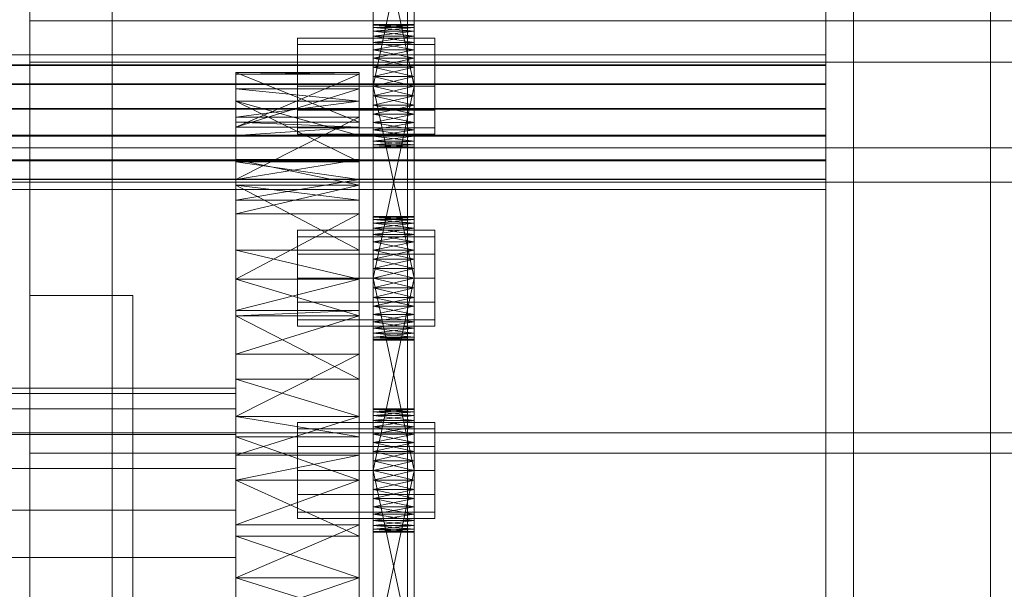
# Model space of a CAD drawing. Header units: millimetres. Extents: x -4395 to 65662, y -65530 to 6847.
# Tile 392 of 656: x 1398 to 1542, y -34623 to -34540. Entities that reach past the tile are written whole.
import ezdxf

# ---------------------------------------------------------------- set-up
doc = ezdxf.new("R2010")
doc.units = ezdxf.units.MM
doc.layers.add('frontal_C03', color=7, linetype='Continuous', lineweight=0)
doc.layers.add('frontal_secador', color=7, linetype='Continuous', lineweight=0)

msp = doc.modelspace()

# ---------------------------------------------------------------- linework, layer by layer
at = {"layer": 'frontal_C03'}
for p, q in [((1455, -35237.853), (1455, -32581.274)), ((1516, -35237.853), (1516, -32581.274)), ((1520, -32581.274), (1520, -35237.853)), ((1455, -32585.202), (1455, -35241.781)), ((1520, -35241.781), (1520, -32585.202)), ((1455, -35724.97), (1455, -33068.391)), ((1520, -33068.391), (1520, -35724.97)), ((1455, -33072.319), (1455, -35728.898)), ((1516, -33072.319), (1516, -35728.898)), ((1520, -35728.898), (1520, -33072.319)), ((1540, -35988), (1540, -33352.082)), ((1540, -35988), (1540, -34081.095)), ((1516, -34544.938), (-1476, -34544.938)), ((1516, -34544.965), (-1476, -34544.965)), ((1516, -34546.407), (1516, -34544.938)), ((1516, -34544.938), (1516, -34544.965)), ((1516, -34544.965), (1516, -34546.483)), ((1516, -34546.407), (-1476, -34546.407)), ((1516, -34546.483), (-1476, -34546.483)), ((1516, -34549.147), (1516, -34546.407)), ((1516, -34546.483), (1516, -34549.26)), ((1516, -34549.147), (-1476, -34549.147)), ((1516, -34549.26), (-1476, -34549.26)), ((1516, -34552.742), (1516, -34549.147)), ((1516, -34549.26), (1516, -34552.875)), ((1516, -34552.742), (-1476, -34552.742)), ((-1476, -34552.875), (1516, -34552.875)), ((1516, -34556.643), (1516, -34552.742)), ((1516, -34552.875), (1516, -34556.777)), ((1516, -34556.643), (-1476, -34556.643)), ((1516, -34556.777), (-1476, -34556.777)), ((1516, -34560.258), (1516, -34556.643)), ((1516, -34556.777), (1516, -34560.371)), ((1516, -34560.258), (-1476, -34560.258)), ((1516, -34560.371), (-1476, -34560.371)), ((1516, -34563.036), (1516, -34560.258)), ((1516, -34560.371), (1516, -34563.112)), ((1516, -34563.036), (-1476, -34563.036)), ((1516, -34563.112), (-1476, -34563.112)), ((1516, -34564.554), (1516, -34563.036)), ((1516, -34563.112), (1516, -34564.58)), ((1516, -34564.554), (-1476, -34564.554)), ((1516, -34564.58), (-1476, -34564.58)), ((1516, -34564.58), (1516, -34564.554))]:
    msp.add_line(p, q, dxfattribs=at)
at = {"layer": 'frontal_secador'}
for p, q in [((1400, -36000), (1400, -33000)), ((1400, -36000), (1400, -33075)), ((1400, -34600), (1400, -33075)), ((1400, -35940), (1400, -33075)), ((1400, -34650), (1400, -33075)), ((1400, -36000), (1400, -33250)), ((1400, -34540), (1400, -34505)), ((1412, -34540), (1412, -34505)), ((1450, -34552.281), (1450, -34513.481)), ((1456, -34513.481), (1456, -34552.281)), ((1450, -34515.136), (1450, -34552.281)), ((1456, -34552.281), (1456, -34515.136)), ((1450, -34552.281), (1450, -34517.414)), ((1456, -34517.414), (1456, -34552.281)), ((1450, -34549.5), (1450, -34520.092)), ((1450, -34552.281), (1450, -34520.092)), ((1456, -34520.092), (1456, -34549.5)), ((1456, -34520.092), (1456, -34552.281)), ((1450, -34521.5), (1450, -34549.5)), ((1456, -34549.5), (1450, -34521.5)), ((1456, -34521.5), (1450, -34549.5)), ((1456, -34549.5), (1456, -34521.5)), ((1400, -34540), (2200, -34540)), ((1400, -34546), (1400, -34540)), ((1400, -34540), (1412, -34540)), ((1400, -35140), (1400, -34540)), ((1412, -35140), (1412, -34540)), ((1450, -34540.611), (1450, -34540.5)), ((1456, -34540.611), (1450, -34540.5)), ((1456, -34540.5), (1450, -34540.5)), ((1456, -34540.5), (1450, -34540.611)), ((1450, -34540.611), (1450, -34541.481)), ((1450, -34540.941), (1450, -34540.611)), ((1450, -34540.611), (1450, -34543.136)), ((1456, -34540.941), (1450, -34540.611)), ((1456, -34540.611), (1450, -34540.611)), ((1456, -34540.611), (1450, -34540.941)), ((1450, -34541.481), (1450, -34540.941)), ((1456, -34541.481), (1450, -34540.941)), ((1456, -34540.941), (1450, -34540.941)), ((1456, -34540.941), (1450, -34541.481)), ((1450, -34541.481), (1450, -34543.136)), ((1450, -34542.219), (1450, -34541.481)), ((1450, -34545.414), (1450, -34541.481)), ((1450, -34580.281), (1450, -34541.481)), ((1456, -34542.219), (1450, -34541.481)), ((1456, -34541.481), (1450, -34541.481)), ((1456, -34541.481), (1450, -34542.219)), ((1456, -34540.611), (1456, -34540.5)), ((1456, -34541.481), (1456, -34540.611)), ((1456, -34540.611), (1456, -34540.941)), ((1456, -34543.136), (1456, -34540.611)), ((1456, -34540.941), (1456, -34541.481)), ((1456, -34543.136), (1456, -34541.481)), ((1456, -34541.481), (1456, -34542.219)), ((1456, -34541.481), (1456, -34545.414)), ((1456, -34541.481), (1456, -34580.281)), ((1439, -34543.438), (1439, -34542.5)), ((1459, -34542.5), (1439, -34542.5)), ((1450, -34543.136), (1450, -34542.219)), ((1456, -34543.136), (1450, -34542.219)), ((1456, -34542.219), (1450, -34542.219)), ((1456, -34542.219), (1450, -34543.136)), ((1450, -34543.136), (1450, -34545.414)), ((1450, -34544.21), (1450, -34543.136)), ((1450, -34543.136), (1450, -34548.092)), ((1450, -34543.136), (1450, -34580.281)), ((1456, -34544.21), (1450, -34543.136)), ((1456, -34543.136), (1450, -34543.136)), ((1456, -34543.136), (1450, -34544.21)), ((1456, -34542.219), (1456, -34543.136)), ((1456, -34545.414), (1456, -34543.136)), ((1456, -34543.136), (1456, -34544.21)), ((1456, -34548.092), (1456, -34543.136)), ((1456, -34580.281), (1456, -34543.136)), ((1459, -34543.438), (1459, -34542.5)), ((1439, -34546), (1439, -34543.438)), ((1459, -34543.438), (1439, -34543.438)), ((1450, -34545.414), (1450, -34544.21)), ((1456, -34545.414), (1450, -34544.21)), ((1456, -34544.21), (1450, -34544.21)), ((1456, -34544.21), (1450, -34545.414)), ((1456, -34544.21), (1456, -34545.414)), ((1459, -34546), (1459, -34543.438)), ((1400, -34546), (2200, -34546)), ((1400, -35134), (1400, -34546)), ((1439, -34549.5), (1439, -34546)), ((1459, -34546), (1439, -34546)), ((1450, -34545.414), (1450, -34548.092)), ((1450, -34546.719), (1450, -34545.414)), ((1450, -34580.281), (1450, -34545.414)), ((1456, -34546.719), (1450, -34545.414)), ((1456, -34545.414), (1450, -34545.414)), ((1456, -34545.414), (1450, -34546.719)), ((1456, -34548.092), (1456, -34545.414)), ((1456, -34545.414), (1456, -34546.719)), ((1456, -34545.414), (1456, -34580.281)), ((1459, -34549.5), (1459, -34546)), ((1430, -34554.744), (1430, -34547.5)), ((1430, -34547.5), (1430, -34547.765)), ((1448, -34554.744), (1430, -34547.5)), ((1448, -34547.5), (1430, -34547.5)), ((1448, -34547.5), (1430, -34547.765)), ((1448, -34547.765), (1448, -34547.5)), ((1448, -34547.5), (1448, -34554.744)), ((1450, -34548.092), (1450, -34546.719)), ((1456, -34548.092), (1450, -34546.719)), ((1456, -34546.719), (1450, -34546.719)), ((1456, -34546.719), (1450, -34548.092)), ((1456, -34546.719), (1456, -34548.092)), ((1430, -34547.765), (1430, -34554.744)), ((1430, -34547.765), (1430, -34555.473)), ((1448, -34547.765), (1430, -34547.765)), ((1448, -34547.765), (1430, -34555.473)), ((1448, -34554.744), (1448, -34547.765)), ((1448, -34555.473), (1448, -34547.765)), ((1450, -34577.5), (1450, -34548.092)), ((1450, -34548.092), (1450, -34549.5)), ((1450, -34580.281), (1450, -34548.092)), ((1456, -34549.5), (1450, -34548.092)), ((1456, -34548.092), (1450, -34548.092)), ((1456, -34548.092), (1450, -34549.5)), ((1456, -34548.092), (1456, -34577.5)), ((1456, -34549.5), (1456, -34548.092)), ((1456, -34548.092), (1456, -34580.281)), ((1430, -34549.876), (1430, -34560.514)), ((1430, -34551.709), (1430, -34549.876)), ((1430, -34549.876), (1430, -34555.473)), ((1448, -34551.709), (1430, -34549.876)), ((1448, -34549.876), (1430, -34549.876)), ((1448, -34549.876), (1430, -34555.473)), ((1439, -34549.5), (1439, -34553)), ((1439, -34549.5), (1459, -34549.5)), ((1448, -34560.514), (1448, -34549.876)), ((1448, -34549.876), (1448, -34551.709)), ((1448, -34555.473), (1448, -34549.876)), ((1450, -34549.5), (1450, -34577.5)), ((1456, -34577.5), (1450, -34549.5)), ((1456, -34549.5), (1450, -34549.5)), ((1456, -34549.5), (1450, -34577.5)), ((1450, -34552.281), (1450, -34549.5)), ((1450, -34549.5), (1450, -34550.908)), ((1456, -34549.5), (1450, -34550.908)), ((1456, -34550.908), (1450, -34549.5)), ((1456, -34577.5), (1456, -34549.5)), ((1456, -34549.5), (1456, -34552.281)), ((1456, -34550.908), (1456, -34549.5)), ((1459, -34553), (1459, -34549.5)), ((1430, -34560.514), (1430, -34551.709)), ((1430, -34556.683), (1430, -34551.709)), ((1430, -34551.709), (1430, -34554.046)), ((1448, -34560.514), (1430, -34551.709)), ((1448, -34551.709), (1430, -34551.709)), ((1448, -34556.683), (1430, -34551.709)), ((1448, -34551.709), (1430, -34554.046)), ((1448, -34551.709), (1448, -34560.514)), ((1448, -34554.046), (1448, -34551.709)), ((1448, -34551.709), (1448, -34556.683)), ((1450, -34550.908), (1450, -34552.281)), ((1456, -34550.908), (1450, -34550.908)), ((1456, -34550.908), (1450, -34552.281)), ((1456, -34552.281), (1450, -34550.908)), ((1456, -34552.281), (1456, -34550.908)), ((1439, -34553), (1439, -34555.562)), ((1459, -34553), (1439, -34553)), ((1450, -34554.79), (1450, -34552.281)), ((1450, -34552.281), (1450, -34553.586)), ((1450, -34556.781), (1450, -34552.281)), ((1450, -34558.5), (1450, -34552.281)), ((1456, -34552.281), (1450, -34552.281)), ((1456, -34552.281), (1450, -34553.586)), ((1456, -34553.586), (1450, -34552.281)), ((1456, -34552.281), (1456, -34554.79)), ((1456, -34553.586), (1456, -34552.281)), ((1456, -34552.281), (1456, -34556.781)), ((1456, -34552.281), (1456, -34558.5)), ((1459, -34553), (1459, -34555.562)), ((1430, -34554.046), (1430, -34556.683)), ((1430, -34554.046), (1430, -34563.11)), ((1448, -34554.046), (1430, -34554.046)), ((1448, -34554.046), (1430, -34563.11)), ((1430, -34555.473), (1430, -34554.744)), ((1448, -34555.473), (1430, -34554.744)), ((1448, -34554.744), (1430, -34554.744)), ((1448, -34556.683), (1448, -34554.046)), ((1448, -34563.11), (1448, -34554.046)), ((1448, -34554.744), (1448, -34555.473)), ((1450, -34553.586), (1450, -34554.79)), ((1456, -34553.586), (1450, -34553.586)), ((1456, -34553.586), (1450, -34554.79)), ((1456, -34554.79), (1450, -34553.586)), ((1450, -34556.781), (1450, -34554.79)), ((1450, -34554.79), (1450, -34555.864)), ((1456, -34554.79), (1450, -34554.79)), ((1456, -34554.79), (1450, -34555.864)), ((1456, -34555.864), (1450, -34554.79)), ((1456, -34554.79), (1456, -34553.586)), ((1456, -34554.79), (1456, -34556.781)), ((1456, -34555.864), (1456, -34554.79)), ((1430, -34555.473), (1430, -34560.514)), ((1430, -34555.473), (1430, -34563.11)), ((1430, -34555.473), (1430, -34556.683)), ((1430, -34577.639), (1430, -34555.473)), ((1448, -34555.473), (1430, -34555.473)), ((1448, -34555.473), (1430, -34556.683)), ((1439, -34555.562), (1439, -34556.5)), ((1459, -34555.562), (1439, -34555.562)), ((1448, -34560.514), (1448, -34555.473)), ((1448, -34563.11), (1448, -34555.473)), ((1448, -34556.683), (1448, -34555.473)), ((1448, -34555.473), (1448, -34577.639)), ((1450, -34555.864), (1450, -34556.781)), ((1456, -34555.864), (1450, -34555.864)), ((1456, -34555.864), (1450, -34556.781)), ((1456, -34556.781), (1450, -34555.864)), ((1456, -34556.781), (1456, -34555.864)), ((1459, -34555.562), (1459, -34556.5)), ((1430, -34563.11), (1430, -34556.683)), ((1448, -34556.683), (1430, -34556.683)), ((1459, -34556.5), (1439, -34556.5)), ((1448, -34556.683), (1448, -34563.11)), ((1450, -34558.059), (1450, -34556.781)), ((1450, -34556.781), (1450, -34557.519)), ((1450, -34558.5), (1450, -34556.781)), ((1456, -34556.781), (1450, -34556.781)), ((1456, -34556.781), (1450, -34557.519)), ((1456, -34557.519), (1450, -34556.781)), ((1450, -34557.519), (1450, -34558.059)), ((1456, -34557.519), (1450, -34557.519)), ((1456, -34557.519), (1450, -34558.059)), ((1456, -34558.059), (1450, -34557.519)), ((1456, -34556.781), (1456, -34558.059)), ((1456, -34557.519), (1456, -34556.781)), ((1456, -34556.781), (1456, -34558.5)), ((1456, -34558.059), (1456, -34557.519)), ((1325, -34558.5), (2125, -34558.5)), ((1450, -34558.5), (1450, -34558.059)), ((1450, -34558.059), (1450, -34558.389)), ((1456, -34558.059), (1450, -34558.059)), ((1456, -34558.059), (1450, -34558.389)), ((1456, -34558.389), (1450, -34558.059)), ((1450, -34558.389), (1450, -34558.5)), ((1456, -34558.389), (1450, -34558.389)), ((1456, -34558.389), (1450, -34558.5)), ((1456, -34558.5), (1450, -34558.389)), ((1456, -34558.5), (1450, -34558.5)), ((1456, -34558.059), (1456, -34558.5)), ((1456, -34558.389), (1456, -34558.059)), ((1456, -34558.5), (1456, -34558.389)), ((1430, -34560.173), (1430, -34573.428)), ((1430, -34563.925), (1430, -34560.173)), ((1430, -34560.173), (1430, -34563.11)), ((1448, -34563.925), (1430, -34560.173)), ((1448, -34560.173), (1430, -34560.173)), ((1448, -34560.173), (1430, -34563.11)), ((1430, -34563.11), (1430, -34560.514)), ((1448, -34563.11), (1430, -34560.514)), ((1448, -34560.514), (1430, -34560.514)), ((1448, -34573.428), (1448, -34560.173)), ((1448, -34560.173), (1448, -34563.925)), ((1448, -34563.11), (1448, -34560.173)), ((1448, -34560.514), (1448, -34563.11)), ((1430, -34563.11), (1430, -34573.428)), ((1430, -34563.11), (1430, -34577.639)), ((1430, -34563.11), (1430, -34566.141)), ((1430, -34563.11), (1430, -34597.635)), ((1430, -34563.11), (1430, -34645.858)), ((1448, -34563.11), (1430, -34563.11)), ((1448, -34563.11), (1430, -34566.141)), ((1448, -34573.428), (1448, -34563.11)), ((1448, -34577.639), (1448, -34563.11)), ((1448, -34566.141), (1448, -34563.11)), ((1448, -34597.635), (1448, -34563.11)), ((1448, -34645.858), (1448, -34563.11)), ((1325, -34563.5), (2125, -34563.5)), ((1430, -34573.428), (1430, -34563.925)), ((1430, -34566.141), (1430, -34563.925)), ((1430, -34563.925), (1430, -34568.105)), ((1448, -34573.428), (1430, -34563.925)), ((1448, -34563.925), (1430, -34563.925)), ((1448, -34566.141), (1430, -34563.925)), ((1448, -34563.925), (1430, -34568.105)), ((1448, -34563.925), (1448, -34573.428)), ((1448, -34568.105), (1448, -34563.925)), ((1448, -34563.925), (1448, -34566.141)), ((1430, -34568.105), (1430, -34566.141)), ((1430, -34577.639), (1430, -34566.141)), ((1448, -34566.141), (1430, -34566.141)), ((1448, -34566.141), (1448, -34568.105)), ((1448, -34566.141), (1448, -34577.639)), ((1430, -34568.105), (1430, -34577.639)), ((1448, -34568.105), (1430, -34568.105)), ((1448, -34568.105), (1430, -34577.639)), ((1448, -34577.639), (1448, -34568.105)), ((1450, -34568.611), (1450, -34568.5)), ((1456, -34568.611), (1450, -34568.5)), ((1456, -34568.5), (1450, -34568.5)), ((1456, -34568.5), (1450, -34568.611)), ((1450, -34568.611), (1450, -34569.481)), ((1450, -34568.941), (1450, -34568.611)), ((1450, -34568.611), (1450, -34571.136)), ((1456, -34568.941), (1450, -34568.611)), ((1456, -34568.611), (1450, -34568.611)), ((1456, -34568.611), (1450, -34568.941)), ((1450, -34569.481), (1450, -34568.941)), ((1456, -34569.481), (1450, -34568.941)), ((1456, -34568.941), (1450, -34568.941)), ((1456, -34568.941), (1450, -34569.481)), ((1456, -34568.611), (1456, -34568.5)), ((1456, -34569.481), (1456, -34568.611)), ((1456, -34568.611), (1456, -34568.941)), ((1456, -34571.136), (1456, -34568.611)), ((1456, -34568.941), (1456, -34569.481)), ((1439, -34571.438), (1439, -34570.5)), ((1459, -34570.5), (1439, -34570.5)), ((1450, -34569.481), (1450, -34571.136)), ((1450, -34570.219), (1450, -34569.481)), ((1450, -34573.414), (1450, -34569.481)), ((1450, -34608.281), (1450, -34569.481)), ((1456, -34570.219), (1450, -34569.481)), ((1456, -34569.481), (1450, -34569.481)), ((1456, -34569.481), (1450, -34570.219)), ((1450, -34571.136), (1450, -34570.219)), ((1456, -34571.136), (1450, -34570.219)), ((1456, -34570.219), (1450, -34570.219)), ((1456, -34570.219), (1450, -34571.136)), ((1456, -34571.136), (1456, -34569.481)), ((1456, -34569.481), (1456, -34570.219)), ((1456, -34569.481), (1456, -34573.414)), ((1456, -34569.481), (1456, -34608.281)), ((1456, -34570.219), (1456, -34571.136)), ((1459, -34571.438), (1459, -34570.5)), ((1439, -34574), (1439, -34571.438)), ((1459, -34571.438), (1439, -34571.438)), ((1450, -34571.136), (1450, -34573.414)), ((1450, -34572.21), (1450, -34571.136)), ((1450, -34571.136), (1450, -34576.092)), ((1450, -34571.136), (1450, -34608.281)), ((1456, -34572.21), (1450, -34571.136)), ((1456, -34571.136), (1450, -34571.136)), ((1456, -34571.136), (1450, -34572.21)), ((1456, -34573.414), (1456, -34571.136)), ((1456, -34571.136), (1456, -34572.21)), ((1456, -34576.092), (1456, -34571.136)), ((1456, -34608.281), (1456, -34571.136)), ((1459, -34574), (1459, -34571.438)), ((1430, -34577.639), (1430, -34573.428)), ((1448, -34577.639), (1430, -34573.428)), ((1448, -34573.428), (1430, -34573.428)), ((1448, -34573.428), (1448, -34577.639)), ((1450, -34573.414), (1450, -34572.21)), ((1456, -34573.414), (1450, -34572.21)), ((1456, -34572.21), (1450, -34572.21)), ((1456, -34572.21), (1450, -34573.414)), ((1450, -34573.414), (1450, -34576.092)), ((1450, -34574.719), (1450, -34573.414)), ((1450, -34608.281), (1450, -34573.414)), ((1456, -34574.719), (1450, -34573.414)), ((1456, -34573.414), (1450, -34573.414)), ((1456, -34573.414), (1450, -34574.719)), ((1456, -34572.21), (1456, -34573.414)), ((1456, -34576.092), (1456, -34573.414)), ((1456, -34573.414), (1456, -34574.719)), ((1456, -34573.414), (1456, -34608.281)), ((1439, -34577.5), (1439, -34574)), ((1459, -34574), (1439, -34574)), ((1450, -34576.092), (1450, -34574.719)), ((1456, -34576.092), (1450, -34574.719)), ((1456, -34574.719), (1450, -34574.719)), ((1456, -34574.719), (1450, -34576.092)), ((1456, -34574.719), (1456, -34576.092)), ((1459, -34577.5), (1459, -34574)), ((1450, -34605.5), (1450, -34576.092)), ((1450, -34576.092), (1450, -34577.5)), ((1450, -34608.281), (1450, -34576.092)), ((1456, -34577.5), (1450, -34576.092)), ((1456, -34576.092), (1450, -34576.092)), ((1456, -34576.092), (1450, -34577.5)), ((1456, -34576.092), (1456, -34605.5)), ((1456, -34577.5), (1456, -34576.092)), ((1456, -34576.092), (1456, -34608.281)), ((1430, -34577.639), (1430, -34592.223)), ((1430, -34577.639), (1430, -34597.635)), ((1430, -34577.639), (1430, -34582.194)), ((1430, -34621.142), (1430, -34577.639)), ((1430, -34669.365), (1430, -34577.639)), ((1430, -34577.639), (1430, -34645.858)), ((1430, -34711.527), (1430, -34577.639)), ((1448, -34577.647), (1430, -34577.639)), ((1448, -34577.639), (1430, -34577.639)), ((1448, -34577.639), (1430, -34582.194)), ((1430, -34577.647), (1430, -34592.223)), ((1430, -34582.95), (1430, -34577.647)), ((1448, -34582.95), (1430, -34577.647)), ((1448, -34577.647), (1430, -34577.647)), ((1439, -34577.5), (1439, -34581)), ((1439, -34577.5), (1459, -34577.5)), ((1448, -34592.223), (1448, -34577.639)), ((1448, -34597.635), (1448, -34577.639)), ((1448, -34582.194), (1448, -34577.639)), ((1448, -34577.639), (1448, -34621.142)), ((1448, -34577.639), (1448, -34669.365)), ((1448, -34645.858), (1448, -34577.639)), ((1448, -34577.639), (1448, -34711.527)), ((1448, -34592.223), (1448, -34577.647)), ((1448, -34577.647), (1448, -34582.95)), ((1450, -34577.5), (1450, -34605.5)), ((1456, -34605.5), (1450, -34577.5)), ((1456, -34577.5), (1450, -34577.5)), ((1456, -34577.5), (1450, -34605.5)), ((1450, -34580.281), (1450, -34577.5)), ((1450, -34577.5), (1450, -34578.908)), ((1456, -34577.5), (1450, -34578.908)), ((1456, -34578.908), (1450, -34577.5)), ((1456, -34605.5), (1456, -34577.5)), ((1456, -34577.5), (1456, -34580.281)), ((1456, -34578.908), (1456, -34577.5)), ((1459, -34581), (1459, -34577.5)), ((1450, -34578.908), (1450, -34580.281)), ((1456, -34578.908), (1450, -34578.908)), ((1456, -34578.908), (1450, -34580.281)), ((1456, -34580.281), (1450, -34578.908)), ((1456, -34580.281), (1456, -34578.908)), ((1400, -34580), (1415, -34580)), ((1400, -34600), (1400, -34580)), ((1415, -34600), (1415, -34580)), ((1450, -34582.79), (1450, -34580.281)), ((1450, -34580.281), (1450, -34581.586)), ((1450, -34584.781), (1450, -34580.281)), ((1450, -34586.5), (1450, -34580.281)), ((1456, -34580.281), (1450, -34580.281)), ((1456, -34580.281), (1450, -34581.586)), ((1456, -34581.586), (1450, -34580.281)), ((1456, -34580.281), (1456, -34582.79)), ((1456, -34581.586), (1456, -34580.281)), ((1456, -34580.281), (1456, -34584.781)), ((1456, -34580.281), (1456, -34586.5)), ((1439, -34581), (1439, -34583.562)), ((1459, -34581), (1439, -34581)), ((1450, -34581.586), (1450, -34582.79)), ((1456, -34581.586), (1450, -34581.586)), ((1456, -34581.586), (1450, -34582.79)), ((1456, -34582.79), (1450, -34581.586)), ((1456, -34582.79), (1456, -34581.586)), ((1459, -34581), (1459, -34583.562)), ((1430, -34588.565), (1430, -34582.194)), ((1430, -34582.194), (1430, -34582.95)), ((1430, -34597.635), (1430, -34582.194)), ((1448, -34582.194), (1430, -34582.194)), ((1448, -34582.194), (1430, -34582.95)), ((1430, -34592.223), (1430, -34582.95)), ((1430, -34582.95), (1430, -34588.565)), ((1448, -34592.223), (1430, -34582.95)), ((1448, -34582.95), (1430, -34582.95)), ((1448, -34582.95), (1430, -34588.565)), ((1448, -34582.194), (1448, -34588.565)), ((1448, -34582.95), (1448, -34582.194)), ((1448, -34582.194), (1448, -34597.635)), ((1448, -34582.95), (1448, -34592.223)), ((1448, -34588.565), (1448, -34582.95)), ((1450, -34584.781), (1450, -34582.79)), ((1450, -34582.79), (1450, -34583.864)), ((1456, -34582.79), (1450, -34582.79)), ((1456, -34582.79), (1450, -34583.864)), ((1456, -34583.864), (1450, -34582.79)), ((1456, -34582.79), (1456, -34584.781)), ((1456, -34583.864), (1456, -34582.79)), ((1439, -34583.562), (1439, -34584.5)), ((1459, -34583.562), (1439, -34583.562)), ((1459, -34584.5), (1439, -34584.5)), ((1450, -34583.864), (1450, -34584.781)), ((1456, -34583.864), (1450, -34583.864)), ((1456, -34583.864), (1450, -34584.781)), ((1456, -34584.781), (1450, -34583.864)), ((1450, -34586.059), (1450, -34584.781)), ((1450, -34584.781), (1450, -34585.519)), ((1450, -34586.5), (1450, -34584.781)), ((1456, -34584.781), (1450, -34584.781)), ((1456, -34584.781), (1450, -34585.519)), ((1456, -34585.519), (1450, -34584.781)), ((1456, -34584.781), (1456, -34583.864)), ((1456, -34584.781), (1456, -34586.059)), ((1456, -34585.519), (1456, -34584.781)), ((1456, -34584.781), (1456, -34586.5)), ((1459, -34583.562), (1459, -34584.5)), ((1450, -34585.519), (1450, -34586.059)), ((1456, -34585.519), (1450, -34585.519)), ((1456, -34585.519), (1450, -34586.059)), ((1456, -34586.059), (1450, -34585.519)), ((1450, -34586.5), (1450, -34586.059)), ((1450, -34586.059), (1450, -34586.389)), ((1456, -34586.059), (1450, -34586.059)), ((1456, -34586.059), (1450, -34586.389)), ((1456, -34586.389), (1450, -34586.059)), ((1456, -34586.059), (1456, -34585.519)), ((1456, -34586.059), (1456, -34586.5)), ((1456, -34586.389), (1456, -34586.059)), ((1450, -34586.389), (1450, -34586.5)), ((1456, -34586.389), (1450, -34586.389)), ((1456, -34586.389), (1450, -34586.5)), ((1456, -34586.5), (1450, -34586.389)), ((1456, -34586.5), (1450, -34586.5)), ((1456, -34586.5), (1456, -34586.389)), ((1430, -34588.565), (1430, -34597.635)), ((1448, -34588.565), (1430, -34588.565)), ((1448, -34588.565), (1430, -34597.635)), ((1448, -34597.635), (1448, -34588.565)), ((1430, -34593.5), (1325, -34593.5)), ((1430, -34597.635), (1430, -34592.223)), ((1448, -34597.635), (1430, -34592.223)), ((1448, -34592.223), (1430, -34592.223)), ((1430, -34594.269), (1430, -34593.5)), ((1448, -34592.223), (1448, -34597.635)), ((1430, -34594.269), (1325, -34594.269)), ((1430, -34596.545), (1430, -34594.269)), ((1430, -34596.545), (1325, -34596.545)), ((1430, -34600.241), (1430, -34596.545)), ((1430, -34597.635), (1430, -34615.058)), ((1430, -34600.589), (1430, -34597.635)), ((1430, -34597.635), (1430, -34621.142)), ((1430, -34597.635), (1430, -34603.268)), ((1430, -34597.635), (1430, -34645.858)), ((1448, -34600.589), (1430, -34597.635)), ((1448, -34597.635), (1430, -34597.635)), ((1448, -34597.635), (1430, -34603.268)), ((1448, -34615.058), (1448, -34597.635)), ((1448, -34597.635), (1448, -34600.589)), ((1448, -34621.142), (1448, -34597.635)), ((1448, -34603.268), (1448, -34597.635)), ((1448, -34645.858), (1448, -34597.635)), ((1450, -34596.611), (1450, -34596.5)), ((1456, -34596.611), (1450, -34596.5)), ((1456, -34596.5), (1450, -34596.5)), ((1456, -34596.5), (1450, -34596.611)), ((1450, -34596.611), (1450, -34597.481)), ((1450, -34596.941), (1450, -34596.611)), ((1450, -34596.611), (1450, -34599.136)), ((1456, -34596.941), (1450, -34596.611)), ((1456, -34596.611), (1450, -34596.611)), ((1456, -34596.611), (1450, -34596.941)), ((1450, -34597.481), (1450, -34596.941)), ((1456, -34597.481), (1450, -34596.941)), ((1456, -34596.941), (1450, -34596.941)), ((1456, -34596.941), (1450, -34597.481)), ((1450, -34597.481), (1450, -34599.136)), ((1450, -34598.219), (1450, -34597.481)), ((1450, -34601.414), (1450, -34597.481)), ((1450, -34636.281), (1450, -34597.481)), ((1456, -34598.219), (1450, -34597.481)), ((1456, -34597.481), (1450, -34597.481)), ((1456, -34597.481), (1450, -34598.219)), ((1456, -34596.611), (1456, -34596.5)), ((1456, -34597.481), (1456, -34596.611)), ((1456, -34596.611), (1456, -34596.941)), ((1456, -34599.136), (1456, -34596.611)), ((1456, -34596.941), (1456, -34597.481)), ((1456, -34599.136), (1456, -34597.481)), ((1456, -34597.481), (1456, -34598.219)), ((1456, -34597.481), (1456, -34601.414)), ((1456, -34597.481), (1456, -34636.281)), ((1439, -34599.438), (1439, -34598.5)), ((1459, -34598.5), (1439, -34598.5)), ((1450, -34599.136), (1450, -34598.219)), ((1456, -34599.136), (1450, -34598.219)), ((1456, -34598.219), (1450, -34598.219)), ((1456, -34598.219), (1450, -34599.136)), ((1450, -34599.136), (1450, -34601.414)), ((1450, -34600.21), (1450, -34599.136)), ((1450, -34599.136), (1450, -34604.092)), ((1450, -34599.136), (1450, -34636.281)), ((1456, -34600.21), (1450, -34599.136)), ((1456, -34599.136), (1450, -34599.136)), ((1456, -34599.136), (1450, -34600.21)), ((1456, -34598.219), (1456, -34599.136)), ((1456, -34601.414), (1456, -34599.136)), ((1456, -34599.136), (1456, -34600.21)), ((1456, -34604.092), (1456, -34599.136)), ((1456, -34636.281), (1456, -34599.136)), ((1459, -34599.438), (1459, -34598.5)), ((1325, -34600), (1400, -34600)), ((1430, -34600.241), (1325, -34600.241)), ((1400, -34600), (1790, -34600)), ((1400, -34603), (1400, -34600)), ((1400, -34600), (1415, -34600)), ((1400, -34990), (1400, -34600)), ((1415, -34990), (1415, -34600)), ((1430, -34605.216), (1430, -34600.241)), ((1430, -34600.589), (1430, -34615.058)), ((1430, -34606.925), (1430, -34600.589)), ((1448, -34606.925), (1430, -34600.589)), ((1448, -34600.589), (1430, -34600.589)), ((1439, -34602), (1439, -34599.438)), ((1459, -34599.438), (1439, -34599.438)), ((1448, -34615.058), (1448, -34600.589)), ((1448, -34600.589), (1448, -34606.925)), ((1450, -34601.414), (1450, -34600.21)), ((1456, -34601.414), (1450, -34600.21)), ((1456, -34600.21), (1450, -34600.21)), ((1456, -34600.21), (1450, -34601.414)), ((1456, -34600.21), (1456, -34601.414)), ((1459, -34602), (1459, -34599.438)), ((1439, -34605.5), (1439, -34602)), ((1459, -34602), (1439, -34602)), ((1450, -34601.414), (1450, -34604.092)), ((1450, -34602.719), (1450, -34601.414)), ((1450, -34636.281), (1450, -34601.414)), ((1456, -34602.719), (1450, -34601.414)), ((1456, -34601.414), (1450, -34601.414)), ((1456, -34601.414), (1450, -34602.719)), ((1456, -34604.092), (1456, -34601.414)), ((1456, -34601.414), (1456, -34602.719)), ((1456, -34601.414), (1456, -34636.281)), ((1459, -34605.5), (1459, -34602)), ((1400, -34603), (1790, -34603)), ((1400, -34987), (1400, -34603)), ((1430, -34613.424), (1430, -34603.268)), ((1430, -34603.268), (1430, -34606.925)), ((1430, -34621.142), (1430, -34603.268)), ((1448, -34603.268), (1430, -34603.268)), ((1448, -34603.268), (1430, -34606.925)), ((1448, -34603.268), (1448, -34613.424)), ((1448, -34606.925), (1448, -34603.268)), ((1448, -34603.268), (1448, -34621.142)), ((1450, -34604.092), (1450, -34602.719)), ((1456, -34604.092), (1450, -34602.719)), ((1456, -34602.719), (1450, -34602.719)), ((1456, -34602.719), (1450, -34604.092)), ((1456, -34602.719), (1456, -34604.092)), ((1450, -34633.5), (1450, -34604.092)), ((1450, -34604.092), (1450, -34605.5)), ((1450, -34636.281), (1450, -34604.092)), ((1456, -34605.5), (1450, -34604.092)), ((1456, -34604.092), (1450, -34604.092)), ((1456, -34604.092), (1450, -34605.5)), ((1456, -34604.092), (1456, -34633.5)), ((1456, -34605.5), (1456, -34604.092)), ((1456, -34604.092), (1456, -34636.281)), ((1430, -34605.216), (1325, -34605.216)), ((1430, -34611.277), (1430, -34605.216)), ((1439, -34605.5), (1439, -34609)), ((1439, -34605.5), (1459, -34605.5)), ((1450, -34605.5), (1450, -34633.5)), ((1456, -34633.5), (1450, -34605.5)), ((1456, -34605.5), (1450, -34605.5)), ((1456, -34605.5), (1450, -34633.5)), ((1450, -34608.281), (1450, -34605.5)), ((1450, -34605.5), (1450, -34606.908)), ((1456, -34605.5), (1450, -34606.908)), ((1456, -34606.908), (1450, -34605.5)), ((1456, -34633.5), (1456, -34605.5)), ((1456, -34605.5), (1456, -34608.281)), ((1456, -34606.908), (1456, -34605.5)), ((1459, -34609), (1459, -34605.5)), ((1430, -34615.058), (1430, -34606.925)), ((1430, -34606.925), (1430, -34613.424)), ((1448, -34615.058), (1430, -34606.925)), ((1448, -34606.925), (1430, -34606.925)), ((1448, -34606.925), (1430, -34613.424)), ((1448, -34606.925), (1448, -34615.058)), ((1448, -34613.424), (1448, -34606.925)), ((1450, -34606.908), (1450, -34608.281)), ((1456, -34606.908), (1450, -34606.908)), ((1456, -34606.908), (1450, -34608.281)), ((1456, -34608.281), (1450, -34606.908)), ((1456, -34608.281), (1456, -34606.908)), ((1439, -34609), (1439, -34611.562)), ((1459, -34609), (1439, -34609)), ((1450, -34610.79), (1450, -34608.281)), ((1450, -34608.281), (1450, -34609.586)), ((1450, -34612.781), (1450, -34608.281)), ((1450, -34614.5), (1450, -34608.281)), ((1456, -34608.281), (1450, -34608.281)), ((1456, -34608.281), (1450, -34609.586)), ((1456, -34609.586), (1450, -34608.281)), ((1456, -34608.281), (1456, -34610.79)), ((1456, -34609.586), (1456, -34608.281)), ((1456, -34608.281), (1456, -34612.781)), ((1456, -34608.281), (1456, -34614.5)), ((1459, -34609), (1459, -34611.562)), ((1450, -34609.586), (1450, -34610.79)), ((1456, -34609.586), (1450, -34609.586)), ((1456, -34609.586), (1450, -34610.79)), ((1456, -34610.79), (1450, -34609.586)), ((1456, -34610.79), (1456, -34609.586)), ((1430, -34611.277), (1325, -34611.277)), ((1430, -34618.193), (1430, -34611.277)), ((1439, -34611.562), (1439, -34612.5)), ((1459, -34611.562), (1439, -34611.562)), ((1450, -34612.781), (1450, -34610.79)), ((1450, -34610.79), (1450, -34611.864)), ((1456, -34610.79), (1450, -34610.79)), ((1456, -34610.79), (1450, -34611.864)), ((1456, -34611.864), (1450, -34610.79)), ((1450, -34611.864), (1450, -34612.781)), ((1456, -34611.864), (1450, -34611.864)), ((1456, -34611.864), (1450, -34612.781)), ((1456, -34612.781), (1450, -34611.864)), ((1456, -34610.79), (1456, -34612.781)), ((1456, -34611.864), (1456, -34610.79)), ((1456, -34612.781), (1456, -34611.864)), ((1459, -34611.562), (1459, -34612.5)), ((1430, -34613.424), (1430, -34621.142)), ((1448, -34613.424), (1430, -34613.424)), ((1448, -34613.424), (1430, -34621.142)), ((1459, -34612.5), (1439, -34612.5)), ((1448, -34621.142), (1448, -34613.424)), ((1450, -34614.059), (1450, -34612.781)), ((1450, -34612.781), (1450, -34613.519)), ((1450, -34614.5), (1450, -34612.781)), ((1456, -34612.781), (1450, -34612.781)), ((1456, -34612.781), (1450, -34613.519)), ((1456, -34613.519), (1450, -34612.781)), ((1450, -34613.519), (1450, -34614.059)), ((1456, -34613.519), (1450, -34613.519)), ((1456, -34613.519), (1450, -34614.059)), ((1456, -34614.059), (1450, -34613.519)), ((1456, -34612.781), (1456, -34614.059)), ((1456, -34613.519), (1456, -34612.781)), ((1456, -34612.781), (1456, -34614.5)), ((1456, -34614.059), (1456, -34613.519)), ((1430, -34621.142), (1430, -34615.058)), ((1448, -34621.142), (1430, -34615.058)), ((1448, -34615.058), (1430, -34615.058)), ((1448, -34615.058), (1448, -34621.142)), ((1450, -34614.5), (1450, -34614.059)), ((1450, -34614.059), (1450, -34614.389)), ((1456, -34614.059), (1450, -34614.059)), ((1456, -34614.059), (1450, -34614.389)), ((1456, -34614.389), (1450, -34614.059)), ((1450, -34614.389), (1450, -34614.5)), ((1456, -34614.389), (1450, -34614.389)), ((1456, -34614.389), (1450, -34614.5)), ((1456, -34614.5), (1450, -34614.389)), ((1456, -34614.5), (1450, -34614.5)), ((1456, -34614.059), (1456, -34614.5)), ((1456, -34614.389), (1456, -34614.059)), ((1456, -34614.5), (1456, -34614.389)), ((1430, -34618.193), (1325, -34618.193)), ((1430, -34625.696), (1430, -34618.193)), ((1430, -34621.142), (1430, -34639.698)), ((1430, -34626.753), (1430, -34621.142)), ((1430, -34621.142), (1430, -34645.858)), ((1430, -34621.142), (1430, -34627.302)), ((1430, -34669.365), (1430, -34621.142)), ((1448, -34626.753), (1430, -34621.142)), ((1448, -34621.142), (1430, -34621.142)), ((1448, -34621.142), (1430, -34627.302)), ((1448, -34639.698), (1448, -34621.142)), ((1448, -34621.142), (1448, -34626.753)), ((1448, -34645.858), (1448, -34621.142)), ((1448, -34627.302), (1448, -34621.142)), ((1448, -34621.142), (1448, -34669.365))]:
    msp.add_line(p, q, dxfattribs=at)

doc.saveas('drawing.dxf')
